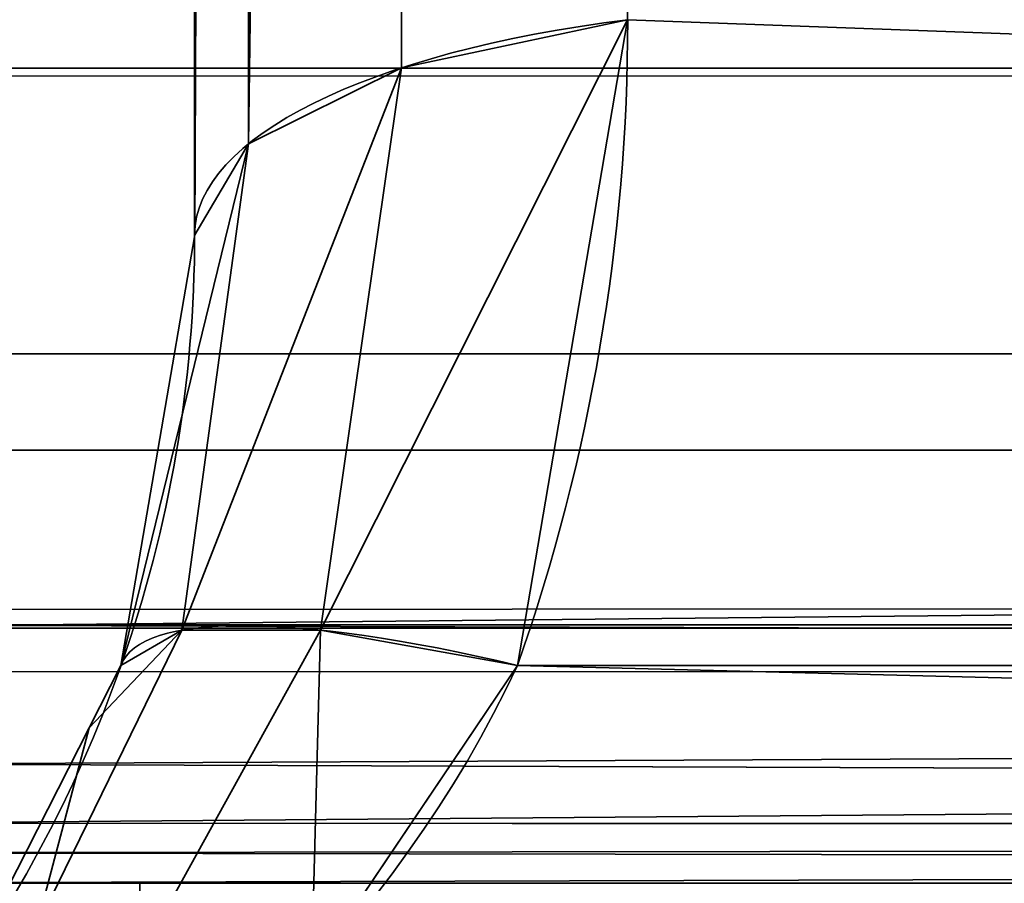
# Model space of a CAD drawing. Header units: millimetres. Extents: x -503 to 6703, y -110 to 193.
# Tile 927 of 1056: x 4006.87 to 4007.933, y -26.8 to -25.868. Entities that reach past the tile are written whole.
import ezdxf

# ---------------------------------------------------------------- set-up
doc = ezdxf.new("R2010")
doc.units = ezdxf.units.MM
doc.layers.add('152', color=7, linetype='Continuous', true_color=0xffffff)

# ---------------------------------------------------------------- blocks, each defined once
blk = doc.blocks.new('UG_SURFACE_368')
at = {"layer": '152', "color": 252, "linetype": 'Continuous', "lineweight": 35}
for points in [[(3977.999925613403, -14.00000043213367, 2075.249910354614), (3977.999925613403, -25.91999992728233, 2075.249910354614), (5021.999835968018, -25.91999992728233, 2075.249910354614), (5021.999835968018, -14.00000043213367, 2075.249910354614)], [(3979.50005531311, -14.00000043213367, 2073.750019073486), (5020.500183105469, -14.00000043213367, 2073.750019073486), (5020.500183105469, -25.91999992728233, 2073.750019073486), (3979.50005531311, -25.91999992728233, 2073.750019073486)], [(5021.999835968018, -25.91999992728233, 2075.249910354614), (3977.999925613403, -25.91999992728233, 2075.249910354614), (3978.0592918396, -26.52087807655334, 2075.190782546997)], [(5021.9407081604, -26.52087807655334, 2075.190782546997), (5021.999835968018, -25.91999992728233, 2075.249910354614), (3978.0592918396, -26.52087807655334, 2075.190782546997)], [(3979.50005531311, -25.91999992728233, 2073.750019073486), (5020.500183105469, -25.91999992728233, 2073.750019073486), (5020.469665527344, -26.22824348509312, 2073.71973991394)], [(3979.530334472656, -26.22824348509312, 2073.71973991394), (3979.50005531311, -25.91999992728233, 2073.750019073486), (5020.469665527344, -26.22824348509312, 2073.71973991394)], [(5020.469665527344, -26.22824348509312, 2073.71973991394), (5020.379543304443, -26.52464061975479, 2073.62961769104), (3979.620218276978, -26.52464061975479, 2073.62961769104), (3979.530334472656, -26.22824348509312, 2073.71973991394)], [(3978.0592918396, -26.52087807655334, 2075.190782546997), (3978.234529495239, -27.09866501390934, 2075.015544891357), (5021.76570892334, -27.09866501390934, 2075.015544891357), (5021.9407081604, -26.52087807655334, 2075.190782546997)], [(5020.037174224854, -27.03722938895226, 2073.28724861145), (3979.962825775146, -27.03722938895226, 2073.28724861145), (3979.620218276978, -26.52464061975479, 2073.62961769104), (5020.379543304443, -26.52464061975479, 2073.62961769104)]]:
    blk.add_3dface(points, dxfattribs=at)
blk = doc.blocks.new('UG_SURFACE_394')
at = {"layer": '152', "color": 252, "linetype": 'Continuous', "lineweight": 35}
for points in [[(4026.252269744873, -26.33237652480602, 998.5268712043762), (4006.826400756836, -26.33237652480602, 1005.830526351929), (4006.826400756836, -12.86751870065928, 1010.892987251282), (4016.867637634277, -2.82660243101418, 1010.892987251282)], [(4026.484966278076, -26.56475268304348, 1170.855045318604), (4007.526397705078, -25.86762420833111, 1163.465142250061), (4007.526397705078, -13.15746828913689, 1158.686399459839), (4017.157554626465, -3.526602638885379, 1158.686399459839)], [(4017.157554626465, -3.526602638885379, 1011.313557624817), (4007.526397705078, -13.15746828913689, 1011.313557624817), (4007.526397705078, -25.86762420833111, 1006.534814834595), (4026.484966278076, -26.56475268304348, 999.1449117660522)], [(4006.826400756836, -12.86751870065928, 1159.107089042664), (4006.826400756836, -26.33237652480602, 1164.169549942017), (4026.252269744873, -26.33237652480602, 1171.473145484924), (4030.332565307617, -22.25247770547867, 1171.473145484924)], [(4007.282257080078, -25.91961435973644, 1006.673097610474), (4007.526397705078, -25.86762420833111, 1006.534814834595), (4007.526397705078, -13.15746828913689, 1011.313557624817), (4007.299423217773, -13.20578437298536, 1011.442065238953)], [(4007.299423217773, -13.20578437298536, 1158.557891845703), (4007.526397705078, -13.15746828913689, 1158.686399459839), (4007.526397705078, -25.86762420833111, 1163.465142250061)], [(4007.11727142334, -26.00162290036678, 1006.891250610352), (4007.282257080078, -25.91961435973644, 1006.673097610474), (4007.282257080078, -13.20946030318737, 1011.451840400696), (4007.269859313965, -13.21571599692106, 1011.468529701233)], [(4007.269859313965, -13.21571599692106, 1158.531546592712), (4007.282257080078, -13.20946030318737, 1158.54811668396), (4007.282257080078, -25.91961435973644, 1163.326859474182)], [(4007.299423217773, -13.20578437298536, 1011.442065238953), (4007.282257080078, -13.20946030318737, 1011.451840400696), (4007.282257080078, -25.91961435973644, 1006.673097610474)], [(4007.526397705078, -25.86762420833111, 1163.465142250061), (4007.282257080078, -25.91961435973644, 1163.326859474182), (4007.282257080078, -13.20946030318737, 1158.54811668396), (4007.299423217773, -13.20578437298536, 1158.557891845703)], [(4007.269859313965, -13.21571599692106, 1011.468529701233), (4007.11727142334, -13.29146791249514, 1011.669993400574), (4007.11727142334, -26.00162290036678, 1006.891250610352)], [(4007.282257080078, -25.91961435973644, 1163.326859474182), (4007.11727142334, -26.00162290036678, 1163.108706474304), (4007.11727142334, -13.29146791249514, 1158.330082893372), (4007.269859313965, -13.21571599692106, 1158.531546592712)], [(4007.059097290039, -26.10000036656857, 1007.152915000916), (4007.11727142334, -26.00162290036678, 1006.891250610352), (4007.11727142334, -13.29146791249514, 1011.669993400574), (4007.114410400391, -13.29656969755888, 1011.683583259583)], [(4007.114410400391, -13.29656969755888, 1011.683583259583), (4007.059097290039, -13.38984444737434, 1011.931657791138), (4007.059097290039, -26.10000036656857, 1007.152915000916)], [(4007.11727142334, -26.00162290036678, 1163.108706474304), (4007.059097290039, -26.10000036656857, 1162.84704208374), (4007.059097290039, -13.38984444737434, 1158.068418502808), (4007.114410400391, -13.29656969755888, 1158.316493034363)], [(4007.114410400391, -13.29656969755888, 1158.316493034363), (4007.11727142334, -13.29146791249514, 1158.330082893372), (4007.11727142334, -26.00162290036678, 1163.108706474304)], [(4007.059097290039, -13.38984444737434, 1158.068418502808), (4007.059097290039, -26.10000036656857, 1162.84704208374), (4007.059097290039, -26.10000036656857, 1007.152915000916), (4007.059097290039, -13.38984444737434, 1011.931657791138)], [(4007.526397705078, -25.86762420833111, 1163.465142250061), (4007.407665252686, -26.56475268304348, 1163.682460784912), (4007.194995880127, -26.52657590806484, 1163.532257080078)], [(4007.194995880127, -26.52657590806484, 1163.532257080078), (4007.282257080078, -25.91961435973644, 1163.326859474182), (4007.526397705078, -25.86762420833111, 1163.465142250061)], [(4007.526397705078, -25.86762420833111, 1006.534814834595), (4007.282257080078, -25.91961435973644, 1006.673097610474), (4007.194995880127, -26.52657590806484, 1006.467700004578)], [(4007.194995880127, -26.52657590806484, 1006.467700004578), (4007.407665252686, -26.56475268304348, 1006.317496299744), (4007.526397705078, -25.86762420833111, 1006.534814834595)], [(4026.484966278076, -26.56475268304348, 1170.855045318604), (4007.407665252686, -26.56475268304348, 1163.682460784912), (4007.526397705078, -25.86762420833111, 1163.465142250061)], [(4007.526397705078, -25.86762420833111, 1006.534814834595), (4007.407665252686, -26.56475268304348, 1006.317496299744), (4026.484966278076, -26.56475268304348, 999.1449117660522)], [(4007.282257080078, -25.91961435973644, 1163.326859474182), (4007.194995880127, -26.52657590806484, 1163.532257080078), (4007.045269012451, -26.52657590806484, 1163.316130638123)], [(4007.045269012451, -26.52657590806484, 1163.316130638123), (4007.11727142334, -26.00162290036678, 1163.108706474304), (4007.282257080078, -25.91961435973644, 1163.326859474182)], [(4007.282257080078, -25.91961435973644, 1006.673097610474), (4007.11727142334, -26.00162290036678, 1006.891250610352), (4007.045269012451, -26.52657590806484, 1006.683945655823)], [(4007.045269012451, -26.52657590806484, 1006.683945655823), (4007.194995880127, -26.52657590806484, 1006.467700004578), (4007.282257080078, -25.91961435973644, 1006.673097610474)], [(4007.11727142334, -26.00162290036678, 1163.108706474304), (4007.045269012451, -26.52657590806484, 1163.316130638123), (4006.979465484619, -26.56475268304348, 1163.064360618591)], [(4006.979465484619, -26.56475268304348, 1163.064360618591), (4007.059097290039, -26.10000036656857, 1162.84704208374), (4007.11727142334, -26.00162290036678, 1163.108706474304)], [(4007.11727142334, -26.00162290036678, 1006.891250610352), (4007.059097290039, -26.10000036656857, 1007.152915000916), (4006.979465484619, -26.56475268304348, 1006.935596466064)], [(4006.979465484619, -26.56475268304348, 1006.935596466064), (4007.045269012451, -26.52657590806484, 1006.683945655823), (4007.11727142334, -26.00162290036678, 1006.891250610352)], [(4006.979465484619, -26.56475268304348, 1006.935596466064), (4007.059097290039, -26.10000036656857, 1162.84704208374), (4006.979465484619, -26.56475268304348, 1163.064360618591)], [(4006.979465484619, -26.56475268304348, 1006.935596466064), (4007.059097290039, -26.10000036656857, 1007.152915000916), (4007.059097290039, -26.10000036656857, 1162.84704208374)], [(4026.252269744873, -26.33237652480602, 1171.473145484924), (4006.826400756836, -26.33237652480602, 1164.169549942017), (4006.790637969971, -26.52167156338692, 1164.264559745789)], [(4006.790637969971, -26.52167156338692, 1164.264559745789), (4026.200294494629, -26.57655067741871, 1171.611666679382), (4026.252269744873, -26.33237652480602, 1171.473145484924)], [(4026.252269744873, -26.33237652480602, 998.5268712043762), (4026.200294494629, -26.57655067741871, 998.3882904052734), (4006.790637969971, -26.52167156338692, 1005.735397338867)], [(4006.790637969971, -26.52167156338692, 1005.735397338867), (4006.826400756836, -26.33237652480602, 1005.830526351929), (4026.252269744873, -26.33237652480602, 998.5268712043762)], [(4006.790637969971, -26.52167156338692, 1164.264559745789), (4006.772994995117, -26.57144516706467, 1164.312601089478), (4026.200294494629, -26.57655067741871, 1171.611666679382)], [(4026.200294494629, -26.57655067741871, 998.3882904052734), (4006.772994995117, -26.57144516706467, 1005.687475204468), (4006.790637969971, -26.52167156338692, 1005.735397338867)], [(4006.945133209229, -26.6321524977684, 1163.100004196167), (4007.045269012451, -26.52657590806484, 1163.316130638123), (4006.887912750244, -26.84848569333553, 1163.447260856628)], [(4007.017135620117, -26.84848569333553, 1163.633465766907), (4006.887912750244, -26.84848569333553, 1163.447260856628), (4007.045269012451, -26.52657590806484, 1163.316130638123), (4007.194995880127, -26.52657590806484, 1163.532257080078)], [(4006.887912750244, -26.84848569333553, 1006.552815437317), (4007.045269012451, -26.52657590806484, 1006.683945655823), (4006.945133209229, -26.6321524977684, 1006.899952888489)], [(4006.887912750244, -26.84848569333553, 1006.552815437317), (4007.017135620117, -26.84848569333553, 1006.366491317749), (4007.194995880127, -26.52657590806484, 1006.467700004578), (4007.045269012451, -26.52657590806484, 1006.683945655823)], [(4006.945133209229, -26.6321524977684, 1163.100004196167), (4006.979465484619, -26.56475268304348, 1163.064360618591), (4007.045269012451, -26.52657590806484, 1163.316130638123)], [(4007.045269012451, -26.52657590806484, 1006.683945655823), (4006.979465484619, -26.56475268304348, 1006.935596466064), (4006.945133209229, -26.6321524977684, 1006.899952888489)], [(4007.184982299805, -26.89500339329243, 1163.778424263), (4007.017135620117, -26.84848569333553, 1163.633465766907), (4007.194995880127, -26.52657590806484, 1163.532257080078)], [(4007.194995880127, -26.52657590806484, 1006.467700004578), (4007.017135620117, -26.84848569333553, 1006.366491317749), (4007.184982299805, -26.89500339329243, 1006.221532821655)], [(4007.194995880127, -26.52657590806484, 1163.532257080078), (4007.407665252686, -26.56475268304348, 1163.682460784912), (4007.184982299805, -26.89500339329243, 1163.778424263)], [(4007.184982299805, -26.89500339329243, 1006.221532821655), (4007.407665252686, -26.56475268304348, 1006.317496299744), (4007.194995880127, -26.52657590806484, 1006.467700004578)], [(4006.979465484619, -26.56475268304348, 1163.064360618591), (4006.945133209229, -26.6321524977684, 1006.899952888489), (4006.979465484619, -26.56475268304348, 1006.935596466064)], [(4006.979465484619, -26.56475268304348, 1163.064360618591), (4006.945133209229, -26.6321524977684, 1163.100004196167), (4006.945133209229, -26.6321524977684, 1006.899952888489)], [(4026.38053894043, -27.0530991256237, 1171.132206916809), (4007.184982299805, -26.89500339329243, 1163.778424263), (4007.407665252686, -26.56475268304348, 1163.682460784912)], [(4007.407665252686, -26.56475268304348, 1006.317496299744), (4007.184982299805, -26.89500339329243, 1006.221532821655), (4026.38053894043, -27.0530991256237, 998.8678097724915)], [(4007.407665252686, -26.56475268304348, 1163.682460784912), (4026.484966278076, -26.56475268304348, 1170.855045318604), (4026.38053894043, -27.0530991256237, 1171.132206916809)], [(4026.38053894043, -27.0530991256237, 998.8678097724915), (4026.484966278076, -26.56475268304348, 999.1449117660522), (4007.407665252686, -26.56475268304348, 1006.317496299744)], [(4026.200294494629, -26.57799422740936, 1171.612501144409), (4006.772994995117, -26.57144516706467, 1164.312601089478), (4006.736755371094, -26.67125500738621, 1164.408922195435)], [(4026.200294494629, -26.57799422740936, 998.3874559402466), (4006.736755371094, -26.67125500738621, 1005.591154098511), (4006.772994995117, -26.57144516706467, 1005.687475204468)], [(4026.200294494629, -26.57799422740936, 1171.612501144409), (4026.200294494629, -26.57655067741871, 1171.611666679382), (4006.772994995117, -26.57144516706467, 1164.312601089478)], [(4006.772994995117, -26.57144516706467, 1005.687475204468), (4026.200294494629, -26.57655067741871, 998.3882904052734), (4026.200294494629, -26.57799422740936, 998.3874559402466)], [(4026.200294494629, -26.57799422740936, 998.3874559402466), (4006.691455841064, -26.73516608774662, 1005.470991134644), (4006.736755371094, -26.67125500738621, 1005.591154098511)], [(4026.200294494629, -26.57799422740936, 998.3874559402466), (4026.118278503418, -26.74118801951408, 998.1700778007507), (4006.691455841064, -26.73516608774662, 1005.470991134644)], [(4026.118278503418, -26.74118801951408, 1171.82993888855), (4026.200294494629, -26.57799422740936, 1171.612501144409), (4006.736755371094, -26.67125500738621, 1164.408922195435)], [(4006.887912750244, -26.84848569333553, 1163.447260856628), (4006.811141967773, -26.89500339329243, 1163.239121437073), (4006.945133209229, -26.6321524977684, 1163.100004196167)], [(4006.811141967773, -26.89500339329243, 1006.760835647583), (4006.945133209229, -26.6321524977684, 1163.100004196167), (4006.811141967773, -26.89500339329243, 1163.239121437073)], [(4006.811141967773, -26.89500339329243, 1006.760835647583), (4006.945133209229, -26.6321524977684, 1006.899952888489), (4006.945133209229, -26.6321524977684, 1163.100004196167)], [(4006.945133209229, -26.6321524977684, 1006.899952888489), (4006.811141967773, -26.89500339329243, 1006.760835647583), (4006.887912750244, -26.84848569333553, 1006.552815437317)], [(4006.736755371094, -26.67125500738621, 1164.408922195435), (4006.691455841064, -26.73516608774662, 1164.528965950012), (4026.118278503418, -26.74118801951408, 1171.82993888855)], [(4026.117324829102, -26.74313075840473, 1171.83256149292), (4006.691455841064, -26.73516608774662, 1164.528965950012), (4006.669044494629, -26.76703780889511, 1164.588809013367)], [(4026.117324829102, -26.74313075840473, 998.1675148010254), (4006.669044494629, -26.76703780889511, 1005.411148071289), (4006.691455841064, -26.73516608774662, 1005.470991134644)], [(4026.117324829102, -26.74313075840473, 1171.83256149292), (4026.118278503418, -26.74118801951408, 1171.82993888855), (4006.691455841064, -26.73516608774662, 1164.528965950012)], [(4006.691455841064, -26.73516608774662, 1005.470991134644), (4026.118278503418, -26.74118801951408, 998.1700778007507), (4026.117324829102, -26.74313075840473, 998.1675148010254)], [(4026.117324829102, -26.74313075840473, 998.1675148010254), (4006.594181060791, -26.7999991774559, 1005.212426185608), (4006.669044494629, -26.76703780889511, 1005.411148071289)], [(4026.117324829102, -26.74313075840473, 998.1675148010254), (4026.020050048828, -26.7999991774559, 997.9087710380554), (4006.594181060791, -26.7999991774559, 1005.212426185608)], [(4026.020050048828, -26.7999991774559, 1172.091245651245), (4026.117324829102, -26.74313075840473, 1171.83256149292), (4006.669044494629, -26.76703780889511, 1164.588809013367)], [(4006.669044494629, -26.76703780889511, 1164.588809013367), (4006.594181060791, -26.7999991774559, 1164.787530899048), (4026.020050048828, -26.7999991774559, 1172.091245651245)], [(4005.599975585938, -26.7999991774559, 1164.999961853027), (4006.999969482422, -26.7999991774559, 1164.999961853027), (4006.594181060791, -26.7999991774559, 1164.787530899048)], [(4006.594181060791, -26.7999991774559, 1005.212426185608), (4026.020050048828, -26.7999991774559, 997.9087710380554), (4026.020050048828, -26.7999991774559, 980.0000190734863), (4005.599975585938, -26.7999991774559, 980.0000190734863)], [(4005.599975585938, -27.49999985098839, 1164.999961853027), (4006.999969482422, -27.49999985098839, 1164.999961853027), (4006.999969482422, -26.7999991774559, 1164.999961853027), (4005.599975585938, -26.7999991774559, 1164.999961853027)], [(4026.020050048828, -27.49999985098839, 980.0000190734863), (4005.599975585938, -27.49999985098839, 980.0000190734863), (4005.599975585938, -26.7999991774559, 980.0000190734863), (4026.020050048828, -26.7999991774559, 980.0000190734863)], [(4026.020050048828, -26.7999991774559, 1172.091245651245), (4006.594181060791, -26.7999991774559, 1164.787530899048), (4006.999969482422, -26.7999991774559, 1164.999961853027)], [(4006.999969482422, -26.7999991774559, 1164.999961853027), (4026.020050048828, -26.7999991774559, 1190.000057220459), (4026.020050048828, -26.7999991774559, 1172.091245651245)], [(4006.999969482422, -26.7999991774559, 1164.999961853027), (4008.999824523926, -26.7999991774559, 1190.000057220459), (4026.020050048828, -26.7999991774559, 1190.000057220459)], [(4006.999969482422, -26.7999991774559, 1164.999961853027), (4006.999969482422, -26.7999991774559, 1177.372455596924), (4008.999824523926, -26.7999991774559, 1190.000057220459)], [(4006.999969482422, -27.49999985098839, 1177.372455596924), (4006.999969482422, -26.7999991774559, 1177.372455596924), (4006.999969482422, -26.7999991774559, 1164.999961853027), (4006.999969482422, -27.49999985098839, 1164.999961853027)], [(4006.999969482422, -26.7999991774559, 1177.372455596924), (4006.999969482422, -27.49999985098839, 1177.372455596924), (4008.999824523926, -27.49999985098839, 1190.000057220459), (4008.999824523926, -26.7999991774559, 1190.000057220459)]]:
    blk.add_3dface(points, dxfattribs=at)
blk = doc.blocks.new('UG_SURFACE_402')
at = {"layer": '152', "color": 252, "linetype": 'Continuous', "lineweight": 35}
for points in [[(4026.252269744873, -26.33237652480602, 998.5268712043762), (4006.826400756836, -26.33237652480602, 1005.830526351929), (4006.826400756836, -12.86751870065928, 1010.892987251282), (4016.867637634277, -2.82660243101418, 1010.892987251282)], [(4026.484966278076, -26.56475268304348, 1170.855045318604), (4007.526397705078, -25.86762420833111, 1163.465142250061), (4007.526397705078, -13.15746828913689, 1158.686399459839), (4017.157554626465, -3.526602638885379, 1158.686399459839)], [(4017.157554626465, -3.526602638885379, 1011.313557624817), (4007.526397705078, -13.15746828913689, 1011.313557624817), (4007.526397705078, -25.86762420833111, 1006.534814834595), (4026.484966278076, -26.56475268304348, 999.1449117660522)], [(4006.826400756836, -12.86751870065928, 1159.107089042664), (4006.826400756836, -26.33237652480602, 1164.169549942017), (4026.252269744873, -26.33237652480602, 1171.473145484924), (4030.332565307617, -22.25247770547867, 1171.473145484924)], [(4007.282257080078, -25.91961435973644, 1006.673097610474), (4007.526397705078, -25.86762420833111, 1006.534814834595), (4007.526397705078, -13.15746828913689, 1011.313557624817), (4007.299423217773, -13.20578437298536, 1011.442065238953)], [(4007.299423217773, -13.20578437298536, 1158.557891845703), (4007.526397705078, -13.15746828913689, 1158.686399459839), (4007.526397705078, -25.86762420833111, 1163.465142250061)], [(4007.11727142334, -26.00162290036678, 1006.891250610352), (4007.282257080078, -25.91961435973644, 1006.673097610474), (4007.282257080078, -13.20946030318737, 1011.451840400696), (4007.269859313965, -13.21571599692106, 1011.468529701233)], [(4007.269859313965, -13.21571599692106, 1158.531546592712), (4007.282257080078, -13.20946030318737, 1158.54811668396), (4007.282257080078, -25.91961435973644, 1163.326859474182)], [(4007.299423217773, -13.20578437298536, 1011.442065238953), (4007.282257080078, -13.20946030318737, 1011.451840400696), (4007.282257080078, -25.91961435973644, 1006.673097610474)], [(4007.526397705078, -25.86762420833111, 1163.465142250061), (4007.282257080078, -25.91961435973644, 1163.326859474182), (4007.282257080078, -13.20946030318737, 1158.54811668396), (4007.299423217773, -13.20578437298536, 1158.557891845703)], [(4007.269859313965, -13.21571599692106, 1011.468529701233), (4007.11727142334, -13.29146791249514, 1011.669993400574), (4007.11727142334, -26.00162290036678, 1006.891250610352)], [(4007.282257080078, -25.91961435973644, 1163.326859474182), (4007.11727142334, -26.00162290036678, 1163.108706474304), (4007.11727142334, -13.29146791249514, 1158.330082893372), (4007.269859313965, -13.21571599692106, 1158.531546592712)], [(4007.059097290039, -26.10000036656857, 1007.152915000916), (4007.11727142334, -26.00162290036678, 1006.891250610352), (4007.11727142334, -13.29146791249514, 1011.669993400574), (4007.114410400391, -13.29656969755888, 1011.683583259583)], [(4007.114410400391, -13.29656969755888, 1011.683583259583), (4007.059097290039, -13.38984444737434, 1011.931657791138), (4007.059097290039, -26.10000036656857, 1007.152915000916)], [(4007.11727142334, -26.00162290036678, 1163.108706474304), (4007.059097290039, -26.10000036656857, 1162.84704208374), (4007.059097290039, -13.38984444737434, 1158.068418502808), (4007.114410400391, -13.29656969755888, 1158.316493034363)], [(4007.114410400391, -13.29656969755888, 1158.316493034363), (4007.11727142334, -13.29146791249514, 1158.330082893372), (4007.11727142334, -26.00162290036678, 1163.108706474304)], [(4007.059097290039, -13.38984444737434, 1158.068418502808), (4007.059097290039, -26.10000036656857, 1162.84704208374), (4007.059097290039, -26.10000036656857, 1007.152915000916), (4007.059097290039, -13.38984444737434, 1011.931657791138)], [(4007.526397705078, -25.86762420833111, 1163.465142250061), (4007.407665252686, -26.56475268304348, 1163.682460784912), (4007.194995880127, -26.52657590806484, 1163.532257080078)], [(4007.194995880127, -26.52657590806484, 1163.532257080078), (4007.282257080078, -25.91961435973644, 1163.326859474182), (4007.526397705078, -25.86762420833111, 1163.465142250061)], [(4007.526397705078, -25.86762420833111, 1006.534814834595), (4007.282257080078, -25.91961435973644, 1006.673097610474), (4007.194995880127, -26.52657590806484, 1006.467700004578)], [(4007.194995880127, -26.52657590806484, 1006.467700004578), (4007.407665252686, -26.56475268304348, 1006.317496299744), (4007.526397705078, -25.86762420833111, 1006.534814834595)], [(4026.484966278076, -26.56475268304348, 1170.855045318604), (4007.407665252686, -26.56475268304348, 1163.682460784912), (4007.526397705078, -25.86762420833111, 1163.465142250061)], [(4007.526397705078, -25.86762420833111, 1006.534814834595), (4007.407665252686, -26.56475268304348, 1006.317496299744), (4026.484966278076, -26.56475268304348, 999.1449117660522)], [(4007.282257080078, -25.91961435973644, 1163.326859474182), (4007.194995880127, -26.52657590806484, 1163.532257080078), (4007.045269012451, -26.52657590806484, 1163.316130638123)], [(4007.045269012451, -26.52657590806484, 1163.316130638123), (4007.11727142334, -26.00162290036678, 1163.108706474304), (4007.282257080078, -25.91961435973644, 1163.326859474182)], [(4007.282257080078, -25.91961435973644, 1006.673097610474), (4007.11727142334, -26.00162290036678, 1006.891250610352), (4007.045269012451, -26.52657590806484, 1006.683945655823)], [(4007.045269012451, -26.52657590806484, 1006.683945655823), (4007.194995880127, -26.52657590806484, 1006.467700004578), (4007.282257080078, -25.91961435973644, 1006.673097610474)], [(4007.11727142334, -26.00162290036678, 1163.108706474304), (4007.045269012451, -26.52657590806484, 1163.316130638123), (4006.979465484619, -26.56475268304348, 1163.064360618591)], [(4006.979465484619, -26.56475268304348, 1163.064360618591), (4007.059097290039, -26.10000036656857, 1162.84704208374), (4007.11727142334, -26.00162290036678, 1163.108706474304)], [(4007.11727142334, -26.00162290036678, 1006.891250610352), (4007.059097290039, -26.10000036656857, 1007.152915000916), (4006.979465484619, -26.56475268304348, 1006.935596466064)], [(4006.979465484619, -26.56475268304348, 1006.935596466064), (4007.045269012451, -26.52657590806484, 1006.683945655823), (4007.11727142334, -26.00162290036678, 1006.891250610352)], [(4006.979465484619, -26.56475268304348, 1006.935596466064), (4007.059097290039, -26.10000036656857, 1162.84704208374), (4006.979465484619, -26.56475268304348, 1163.064360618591)], [(4006.979465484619, -26.56475268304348, 1006.935596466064), (4007.059097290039, -26.10000036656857, 1007.152915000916), (4007.059097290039, -26.10000036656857, 1162.84704208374)], [(4026.252269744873, -26.33237652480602, 1171.473145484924), (4006.826400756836, -26.33237652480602, 1164.169549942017), (4006.790637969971, -26.52167156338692, 1164.264559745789)], [(4006.790637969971, -26.52167156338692, 1164.264559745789), (4026.200294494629, -26.57655067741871, 1171.611666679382), (4026.252269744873, -26.33237652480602, 1171.473145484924)], [(4026.252269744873, -26.33237652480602, 998.5268712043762), (4026.200294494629, -26.57655067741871, 998.3882904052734), (4006.790637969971, -26.52167156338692, 1005.735397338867)], [(4006.790637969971, -26.52167156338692, 1005.735397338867), (4006.826400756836, -26.33237652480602, 1005.830526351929), (4026.252269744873, -26.33237652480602, 998.5268712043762)], [(4006.790637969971, -26.52167156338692, 1164.264559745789), (4006.772994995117, -26.57144516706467, 1164.312601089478), (4026.200294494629, -26.57655067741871, 1171.611666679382)], [(4026.200294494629, -26.57655067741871, 998.3882904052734), (4006.772994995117, -26.57144516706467, 1005.687475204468), (4006.790637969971, -26.52167156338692, 1005.735397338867)], [(4006.945133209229, -26.6321524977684, 1163.100004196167), (4007.045269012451, -26.52657590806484, 1163.316130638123), (4006.887912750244, -26.84848569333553, 1163.447260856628)], [(4007.017135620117, -26.84848569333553, 1163.633465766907), (4006.887912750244, -26.84848569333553, 1163.447260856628), (4007.045269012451, -26.52657590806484, 1163.316130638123), (4007.194995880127, -26.52657590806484, 1163.532257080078)], [(4006.887912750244, -26.84848569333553, 1006.552815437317), (4007.045269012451, -26.52657590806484, 1006.683945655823), (4006.945133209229, -26.6321524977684, 1006.899952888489)], [(4006.887912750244, -26.84848569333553, 1006.552815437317), (4007.017135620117, -26.84848569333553, 1006.366491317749), (4007.194995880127, -26.52657590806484, 1006.467700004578), (4007.045269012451, -26.52657590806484, 1006.683945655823)], [(4006.945133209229, -26.6321524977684, 1163.100004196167), (4006.979465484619, -26.56475268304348, 1163.064360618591), (4007.045269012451, -26.52657590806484, 1163.316130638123)], [(4007.045269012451, -26.52657590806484, 1006.683945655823), (4006.979465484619, -26.56475268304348, 1006.935596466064), (4006.945133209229, -26.6321524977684, 1006.899952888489)], [(4007.184982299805, -26.89500339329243, 1163.778424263), (4007.017135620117, -26.84848569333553, 1163.633465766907), (4007.194995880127, -26.52657590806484, 1163.532257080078)], [(4007.194995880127, -26.52657590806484, 1006.467700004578), (4007.017135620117, -26.84848569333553, 1006.366491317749), (4007.184982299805, -26.89500339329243, 1006.221532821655)], [(4007.194995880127, -26.52657590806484, 1163.532257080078), (4007.407665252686, -26.56475268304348, 1163.682460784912), (4007.184982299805, -26.89500339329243, 1163.778424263)], [(4007.184982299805, -26.89500339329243, 1006.221532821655), (4007.407665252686, -26.56475268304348, 1006.317496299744), (4007.194995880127, -26.52657590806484, 1006.467700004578)], [(4006.979465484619, -26.56475268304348, 1163.064360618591), (4006.945133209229, -26.6321524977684, 1006.899952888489), (4006.979465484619, -26.56475268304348, 1006.935596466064)], [(4006.979465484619, -26.56475268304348, 1163.064360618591), (4006.945133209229, -26.6321524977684, 1163.100004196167), (4006.945133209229, -26.6321524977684, 1006.899952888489)], [(4026.38053894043, -27.0530991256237, 1171.132206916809), (4007.184982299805, -26.89500339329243, 1163.778424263), (4007.407665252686, -26.56475268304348, 1163.682460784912)], [(4007.407665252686, -26.56475268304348, 1006.317496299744), (4007.184982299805, -26.89500339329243, 1006.221532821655), (4026.38053894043, -27.0530991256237, 998.8678097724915)], [(4007.407665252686, -26.56475268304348, 1163.682460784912), (4026.484966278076, -26.56475268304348, 1170.855045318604), (4026.38053894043, -27.0530991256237, 1171.132206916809)], [(4026.38053894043, -27.0530991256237, 998.8678097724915), (4026.484966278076, -26.56475268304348, 999.1449117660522), (4007.407665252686, -26.56475268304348, 1006.317496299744)], [(4026.200294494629, -26.57799422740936, 1171.612501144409), (4006.772994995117, -26.57144516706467, 1164.312601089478), (4006.736755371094, -26.67125500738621, 1164.408922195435)], [(4026.200294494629, -26.57799422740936, 998.3874559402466), (4006.736755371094, -26.67125500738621, 1005.591154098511), (4006.772994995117, -26.57144516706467, 1005.687475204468)], [(4026.200294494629, -26.57799422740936, 1171.612501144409), (4026.200294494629, -26.57655067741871, 1171.611666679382), (4006.772994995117, -26.57144516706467, 1164.312601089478)], [(4006.772994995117, -26.57144516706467, 1005.687475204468), (4026.200294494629, -26.57655067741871, 998.3882904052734), (4026.200294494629, -26.57799422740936, 998.3874559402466)], [(4026.200294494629, -26.57799422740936, 998.3874559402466), (4006.691455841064, -26.73516608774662, 1005.470991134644), (4006.736755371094, -26.67125500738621, 1005.591154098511)], [(4026.200294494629, -26.57799422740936, 998.3874559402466), (4026.118278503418, -26.74118801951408, 998.1700778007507), (4006.691455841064, -26.73516608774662, 1005.470991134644)], [(4026.118278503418, -26.74118801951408, 1171.82993888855), (4026.200294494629, -26.57799422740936, 1171.612501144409), (4006.736755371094, -26.67125500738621, 1164.408922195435)], [(4006.887912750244, -26.84848569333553, 1163.447260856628), (4006.811141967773, -26.89500339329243, 1163.239121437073), (4006.945133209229, -26.6321524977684, 1163.100004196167)], [(4006.811141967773, -26.89500339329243, 1006.760835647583), (4006.945133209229, -26.6321524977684, 1163.100004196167), (4006.811141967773, -26.89500339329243, 1163.239121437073)], [(4006.811141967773, -26.89500339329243, 1006.760835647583), (4006.945133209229, -26.6321524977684, 1006.899952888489), (4006.945133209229, -26.6321524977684, 1163.100004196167)], [(4006.945133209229, -26.6321524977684, 1006.899952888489), (4006.811141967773, -26.89500339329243, 1006.760835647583), (4006.887912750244, -26.84848569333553, 1006.552815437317)], [(4006.736755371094, -26.67125500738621, 1164.408922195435), (4006.691455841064, -26.73516608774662, 1164.528965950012), (4026.118278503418, -26.74118801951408, 1171.82993888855)], [(4026.117324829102, -26.74313075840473, 1171.83256149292), (4006.691455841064, -26.73516608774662, 1164.528965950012), (4006.669044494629, -26.76703780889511, 1164.588809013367)], [(4026.117324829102, -26.74313075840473, 998.1675148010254), (4006.669044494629, -26.76703780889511, 1005.411148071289), (4006.691455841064, -26.73516608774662, 1005.470991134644)], [(4026.117324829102, -26.74313075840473, 1171.83256149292), (4026.118278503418, -26.74118801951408, 1171.82993888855), (4006.691455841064, -26.73516608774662, 1164.528965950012)], [(4006.691455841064, -26.73516608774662, 1005.470991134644), (4026.118278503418, -26.74118801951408, 998.1700778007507), (4026.117324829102, -26.74313075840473, 998.1675148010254)], [(4026.117324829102, -26.74313075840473, 998.1675148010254), (4006.594181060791, -26.7999991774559, 1005.212426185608), (4006.669044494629, -26.76703780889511, 1005.411148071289)], [(4026.117324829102, -26.74313075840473, 998.1675148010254), (4026.020050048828, -26.7999991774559, 997.9087710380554), (4006.594181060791, -26.7999991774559, 1005.212426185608)], [(4026.020050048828, -26.7999991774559, 1172.091245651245), (4026.117324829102, -26.74313075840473, 1171.83256149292), (4006.669044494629, -26.76703780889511, 1164.588809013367)], [(4006.669044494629, -26.76703780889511, 1164.588809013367), (4006.594181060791, -26.7999991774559, 1164.787530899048), (4026.020050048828, -26.7999991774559, 1172.091245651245)], [(4005.599975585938, -26.7999991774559, 1164.999961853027), (4006.999969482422, -26.7999991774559, 1164.999961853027), (4006.594181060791, -26.7999991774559, 1164.787530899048)], [(4006.594181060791, -26.7999991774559, 1005.212426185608), (4026.020050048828, -26.7999991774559, 997.9087710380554), (4026.020050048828, -26.7999991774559, 980.0000190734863), (4005.599975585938, -26.7999991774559, 980.0000190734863)], [(4005.599975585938, -27.49999985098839, 1164.999961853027), (4006.999969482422, -27.49999985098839, 1164.999961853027), (4006.999969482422, -26.7999991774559, 1164.999961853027), (4005.599975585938, -26.7999991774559, 1164.999961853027)], [(4026.020050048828, -27.49999985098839, 980.0000190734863), (4005.599975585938, -27.49999985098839, 980.0000190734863), (4005.599975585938, -26.7999991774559, 980.0000190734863), (4026.020050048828, -26.7999991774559, 980.0000190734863)], [(4026.020050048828, -26.7999991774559, 1172.091245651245), (4006.594181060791, -26.7999991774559, 1164.787530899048), (4006.999969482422, -26.7999991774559, 1164.999961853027)], [(4006.999969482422, -26.7999991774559, 1164.999961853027), (4026.020050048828, -26.7999991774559, 1190.000057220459), (4026.020050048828, -26.7999991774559, 1172.091245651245)], [(4006.999969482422, -26.7999991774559, 1164.999961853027), (4008.999824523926, -26.7999991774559, 1190.000057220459), (4026.020050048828, -26.7999991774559, 1190.000057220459)], [(4006.999969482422, -26.7999991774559, 1164.999961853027), (4006.999969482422, -26.7999991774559, 1177.372455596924), (4008.999824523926, -26.7999991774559, 1190.000057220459)], [(4006.999969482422, -27.49999985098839, 1177.372455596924), (4006.999969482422, -26.7999991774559, 1177.372455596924), (4006.999969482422, -26.7999991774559, 1164.999961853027), (4006.999969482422, -27.49999985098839, 1164.999961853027)], [(4006.999969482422, -26.7999991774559, 1177.372455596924), (4006.999969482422, -27.49999985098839, 1177.372455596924), (4008.999824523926, -27.49999985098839, 1190.000057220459), (4008.999824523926, -26.7999991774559, 1190.000057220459)]]:
    blk.add_3dface(points, dxfattribs=at)

msp = doc.modelspace()

# ---------------------------------------------------------------- linework, layer by layer
at = {"layer": '152', "color": 252, "linetype": 'Continuous', "lineweight": -3, "true_color": 0x939598}
for p, q in [((4007.058979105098, -13.38984489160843, 1158.068371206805), (4007.058979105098, -26.10000000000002, 1162.847076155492)), ((4007.058979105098, -26.09999999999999, 1007.152923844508), (4007.058979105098, -13.38984489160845, 1011.931628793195)), ((4007.058979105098, -26.09999999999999, 1007.152923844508), (4007.058979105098, -13.38984489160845, 1011.931628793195)), ((4007.058979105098, -13.38984489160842, 1158.068371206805), (4007.058979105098, -26.10000000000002, 1162.847076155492)), ((5021.999999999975, -25.92000000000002, 2075.249999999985), (3978.000000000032, -25.92000000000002, 2075.249999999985)), ((5020.499999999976, -25.92000000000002, 2073.749999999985), (3979.500000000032, -25.92000000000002, 2073.749999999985)), ((4007.058979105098, -26.1, 1162.847076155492), (4007.058979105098, -26.1, 1007.152923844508)), ((4007.058979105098, -26.1, 1162.847076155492), (4007.058979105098, -26.1, 1007.152923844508)), ((4006.826602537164, -26.33237656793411, 1164.169491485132), (4026.252477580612, -26.33237656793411, 1171.473141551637)), ((4026.252477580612, -26.33237656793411, 998.5268584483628), (4006.826602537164, -26.33237656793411, 1005.830508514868)), ((4026.252477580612, -26.33237656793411, 998.5268584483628), (4006.826602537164, -26.33237656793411, 1005.830508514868)), ((4006.826602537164, -26.33237656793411, 1164.169491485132), (4026.252477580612, -26.33237656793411, 1171.473141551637)), ((4026.484854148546, -26.56475313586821, 1170.855078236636), (4007.407513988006, -26.56475313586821, 1163.682468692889)), ((4007.407513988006, -26.56475313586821, 1006.31753130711), (4026.484854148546, -26.56475313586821, 999.144921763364)), ((4007.407513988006, -26.56475313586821, 1006.31753130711), (4026.484854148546, -26.56475313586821, 999.144921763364)), ((4026.484854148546, -26.56475313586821, 1170.855078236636), (4007.407513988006, -26.56475313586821, 1163.682468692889))]:
    msp.add_line(p, q, dxfattribs=at)
at = {"layer": '152', "color": 252, "linetype": 'Continuous', "lineweight": -3, "true_color": 0x939598, "extrusion": (-5.799110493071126e-16, -0.936028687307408, -0.3519237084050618)}
msp.add_arc((4007.758979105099, 951.9092380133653, -330.0106431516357), 0.7, 180.0000000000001, 250.6118208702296, dxfattribs=at)
msp.add_arc((4007.758979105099, 951.9092380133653, -330.0106431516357), 0.7, 180.0000000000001, 250.6118208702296, dxfattribs=at)
at = {"layer": '152', "color": 252, "linetype": 'Continuous', "lineweight": -3, "true_color": 0x939598, "extrusion": (3.479466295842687e-15, -0.9360286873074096, 0.3519237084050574)}
for start in [109.3881791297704, 109.3881791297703]:
    msp.add_arc((4007.7589791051, 1079.273013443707, 433.6638040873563), 0.7, start, 180, dxfattribs=at)
at = {"layer": '152', "color": 252, "linetype": 'Continuous', "lineweight": -3, "true_color": 0x939598, "extrusion": (-0.3235307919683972, -0.9193208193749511, 0.2240023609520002)}
msp.add_arc((3789.267059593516, 1425.860347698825, -1011.430575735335), 0.7, 115.0458171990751, 180.0000000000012, dxfattribs=at)
msp.add_arc((3789.267059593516, 1425.860347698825, -1011.430575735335), 0.7, 115.0458171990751, 180.0000000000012, dxfattribs=at)
at = {"layer": '152', "color": 252, "linetype": 'Continuous', "lineweight": -3, "true_color": 0x939598, "extrusion": (-0.3235307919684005, -0.919320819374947, -0.2240023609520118)}
msp.add_arc((3789.267059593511, 688.996917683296, -1497.515699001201), 0.7, 179.9999999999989, 244.9541828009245, dxfattribs=at)
msp.add_arc((3789.267059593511, 688.996917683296, -1497.515699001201), 0.7, 179.9999999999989, 244.9541828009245, dxfattribs=at)
at = {"layer": '152', "color": 252, "linetype": 'Continuous', "lineweight": -3, "true_color": 0x939598, "extrusion": (-0.3319665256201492, 0.3319665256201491, 0.8829475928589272)}
for start_param in [0.4470106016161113, 0.4470106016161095]:
    msp.add_ellipse((4005.426602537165, -25.86762343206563, 1162.675591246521), major_axis=(1.484924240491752, -1.484924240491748, 1.116589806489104), ratio=0.8829475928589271, start_param=start_param, end_param=0.785398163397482, dxfattribs=at)
at = {"layer": '152', "color": 252, "linetype": 'Continuous', "lineweight": -3, "true_color": 0x939598, "extrusion": (-0.3319665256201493, 0.3319665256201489, -0.8829475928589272)}
for start_param, end_param in [(2.356194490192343, 2.69458205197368), (2.356194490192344, 2.694582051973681)]:
    msp.add_ellipse((4005.426602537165, -25.86762343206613, 1007.324408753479), major_axis=(-1.48492424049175, 1.48492424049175, 1.116589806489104), ratio=0.8829475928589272, start_param=start_param, end_param=end_param, dxfattribs=at)
at = {"layer": '152', "color": 252, "linetype": 'Continuous', "lineweight": -3, "true_color": 0x939598, "extrusion": (0.4409045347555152, -0.4409045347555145, -0.7817968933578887)}
msp.add_ellipse((4005.6589791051, -26.10000000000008, 1162.05752793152), major_axis=(0.9899494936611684, -0.9899494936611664, 1.116589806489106), ratio=0.7817968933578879, start_param=5.497787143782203, end_param=5.836174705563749, dxfattribs=at)
msp.add_ellipse((4005.6589791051, -26.10000000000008, 1162.05752793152), major_axis=(0.9899494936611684, -0.9899494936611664, 1.116589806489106), ratio=0.7817968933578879, start_param=5.497787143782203, end_param=5.836174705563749, dxfattribs=at)
at = {"layer": '152', "color": 252, "linetype": 'Continuous', "lineweight": -3, "true_color": 0x939598, "extrusion": (0.4409045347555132, -0.4409045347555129, 0.7817968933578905)}
msp.add_ellipse((4005.658979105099, -26.09999999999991, 1007.94247206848), major_axis=(-0.9899494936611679, 0.9899494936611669, 1.116589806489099), ratio=0.7817968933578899, start_param=3.588603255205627, end_param=3.926990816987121, dxfattribs=at)
msp.add_ellipse((4005.658979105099, -26.09999999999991, 1007.94247206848), major_axis=(-0.9899494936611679, 0.9899494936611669, 1.116589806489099), ratio=0.7817968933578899, start_param=3.588603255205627, end_param=3.926990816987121, dxfattribs=at)
at = {"layer": '152', "color": 252, "linetype": 'Continuous', "lineweight": -3, "true_color": 0x939598, "extrusion": (0.3957308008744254, 0, 0.9183665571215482)}
msp.add_ellipse((4005.6589791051, -26.10000000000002, 1164.435925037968), major_axis=(1.853653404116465, 0, -0.7987526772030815), ratio=0.6936103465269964, start_param=4.71238898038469, end_param=5.944797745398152, dxfattribs=at)
msp.add_ellipse((4005.6589791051, -26.10000000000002, 1164.435925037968), major_axis=(1.853653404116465, 0, -0.7987526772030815), ratio=0.6936103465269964, start_param=4.71238898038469, end_param=5.944797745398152, dxfattribs=at)
at = {"layer": '152', "color": 252, "linetype": 'Continuous', "lineweight": -3, "true_color": 0x939598, "extrusion": (-0.7203503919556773, 0, 0.6936103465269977)}
msp.add_ellipse((4005.658979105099, -26.1, 1005.564074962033), major_axis=(1.399999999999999, 0, 1.453972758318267), ratio=0.6936103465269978, start_param=4.71238898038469, end_param=5.944797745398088, dxfattribs=at)
msp.add_ellipse((4005.658979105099, -26.1, 1005.564074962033), major_axis=(1.399999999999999, 0, 1.453972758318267), ratio=0.6936103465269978, start_param=4.71238898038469, end_param=5.944797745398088, dxfattribs=at)
at = {"layer": '152', "color": 252, "linetype": 'Continuous', "lineweight": -3, "true_color": 0x939598, "extrusion": (0.3957308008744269, 0, -0.9183665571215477)}
msp.add_ellipse((4005.6589791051, -26.10000000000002, 1005.564074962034), major_axis=(1.853653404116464, 0, 0.7987526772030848), ratio=0.6936103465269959, start_param=0.3383875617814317, end_param=1.570796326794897, dxfattribs=at)
msp.add_ellipse((4005.6589791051, -26.10000000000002, 1005.564074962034), major_axis=(1.853653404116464, 0, 0.7987526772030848), ratio=0.6936103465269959, start_param=0.3383875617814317, end_param=1.570796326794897, dxfattribs=at)
at = {"layer": '152', "color": 252, "linetype": 'Continuous', "lineweight": -3, "true_color": 0x939598, "extrusion": (-0.7203503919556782, 0, -0.693610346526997)}
msp.add_ellipse((4005.658979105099, -26.1, 1164.435925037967), major_axis=(1.399999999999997, 0, -1.453972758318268), ratio=0.6936103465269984, start_param=0.3383875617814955, end_param=1.570796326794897, dxfattribs=at)
msp.add_ellipse((4005.658979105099, -26.1, 1164.435925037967), major_axis=(1.399999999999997, 0, -1.453972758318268), ratio=0.6936103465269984, start_param=0.3383875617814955, end_param=1.570796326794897, dxfattribs=at)

# ---------------------------------------------------------------- block references
at = {"layer": '152', "color": 252, "linetype": 'Continuous', "lineweight": -3, "true_color": 0x939598}
for name in ['UG_SURFACE_368', 'UG_SURFACE_394', 'UG_SURFACE_402']:
    msp.add_blockref(name, (0, 0), dxfattribs=at)

doc.saveas('drawing.dxf')
